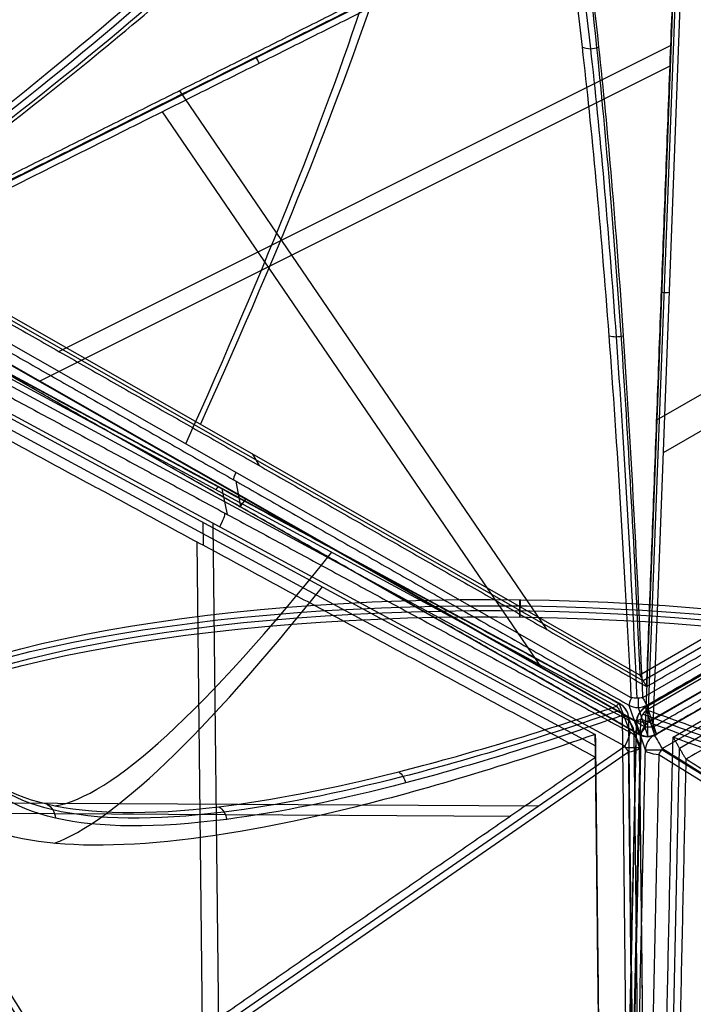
# Model space of a CAD drawing. Header units: millimetres. Extents: x -445 to 449, y -417 to 415.
# Tile 593 of 656: x 23 to 98, y -293 to -184. Entities that reach past the tile are written whole.
import ezdxf

# ---------------------------------------------------------------- set-up
doc = ezdxf.new("R2010")
doc.units = ezdxf.units.MM
doc.header["$MEASUREMENT"] = 0
doc.layers.add('Default', color=7, linetype='Continuous', true_color=0x000000)

msp = doc.modelspace()

# ---------------------------------------------------------------- linework, layer by layer
at = {"layer": 'Default', "color": 9, "true_color": 0xbfbfbf}
for p, q in [((2.8, -210.99, -946.22), (95.08, -164.85, -984.61)), ((92.24, -262.39, -931.86), (95.9, -165.73, -984.41)), ((92.5, -262.4, -931.87), (96.15, -165.75, -984.42)), ((96.69, -165.73, -984.35), (93.04, -262.39, -931.79)), ((95.05, -186.6, -967.33), (27.02, -220.62, -939.03)), ((95.02, -188.84, -971.85), (24.8, -223.95, -942.64)), ((40.39, -191.62, -956.6), (81.28, -251.55, -930.35)), ((38.49, -193.96, -960.79), (80.68, -255.8, -933.7)), ((152.9, -193.94, -944.69), (93.48, -228.25, -944.69)), ((155.69, -196.38, -948.38), (94.19, -231.89, -948.38)), ((178.37, -206.5, -919.39), (91.62, -256.59, -919.39)), ((91.62, -256.59, -919.39), (5.41, -207.45, -933.17)), ((180.42, -208.02, -914.97), (91.91, -259.12, -914.97)), ((178.74, -207.14, -923.99), (91.99, -257.23, -923.99)), ((90.66, -259.12, -915.07), (2.71, -209, -929.13)), ((91.99, -257.23, -923.99), (5.78, -208.09, -937.77)), ((180.72, -209.06, -915.73), (92.21, -260.17, -915.73)), ((180.75, -209.11, -916.19), (92.24, -260.21, -916.19)), ((92.38, -260.45, -914.63), (180.89, -209.35, -914.63)), ((92.93, -261.55, -923), (182.02, -210.12, -923)), ((2.43, -211.11, -937.32), (90.95, -261.57, -923.17)), ((181.83, -210.32, -922.97), (92.74, -261.75, -922.97)), ((-0.06, -211.92, -928.4), (89, -260.06, -914.38)), ((89.34, -259.77, -915.58), (0.28, -211.64, -929.6)), ((91.51, -263.19, -930.11), (2.43, -212.42, -944.35)), ((3.17, -211.62, -946.1), (92.24, -262.39, -931.86)), ((93.24, -263.26, -929.63), (182.89, -211.51, -929.63)), ((183.14, -211.43, -930.11), (93.5, -263.18, -930.11)), ((89.96, -261.41, -922.68), (0.32, -212.96, -936.8)), ((183.76, -213.02, -931.17), (94.12, -264.78, -931.17)), ((95.3, -263.49, -917.51), (182.05, -213.4, -917.51)), ((96.01, -264.72, -921.94), (182.77, -214.64, -921.94)), ((-0.64, -216.02, -931.39), (86.65, -263.2, -917.64)), ((89.95, -264.51, -930.94), (-0.25, -215.75, -945.14)), ((-0.63, -217.3, -935.86), (86.66, -264.48, -922.12)), ((48.52, -232.02, -926.28), (49.26, -233.3, -935.47)), ((46.68, -235.03, -923.37), (47.2, -237.9, -936.87)), ((45.11, -235.9, -922.86), (45.7, -238.73, -936.36)), ((43, -239.61, -924.52), (43.03, -242.17, -933.47)), ((44.12, -239.74, -938.16), (44.75, -295.76, -942.8)), ((42.32, -241.78, -933.58), (42.93, -296, -938.07)), ((90.53, -262.96, -929.3), (89.36, -259.82, -915.9)), ((90.4, -259.95, -916.39), (91.48, -263.14, -929.79)), ((91.41, -260.21, -916.24), (92.5, -263.4, -929.65)), ((92.24, -260.21, -916.19), (93.24, -263.26, -929.63)), ((93.47, -263.13, -929.63), (92.39, -259.94, -916.23)), ((89.6, -360.01, -887.27), (91.73, -261.51, -914.44)), ((89.63, -261.09, -914.08), (90.75, -359.35, -886)), ((90.38, -261.47, -915.42), (91.55, -264.6, -928.83)), ((91.21, -261.86, -915.75), (89.07, -360.36, -888.57)), ((92.22, -264.95, -929.33), (91.22, -261.9, -915.88)), ((91.73, -263.46, -922.77), (89.58, -362.61, -895.42)), ((92.1, -361.98, -894.02), (90.98, -263.07, -922.29)), ((1.44, -325.7, -954.16), (89.95, -264.51, -930.94)), ((86.66, -264.48, -922.12), (87.75, -360.79, -894.59)), ((91.55, -264.65, -928.99), (92.68, -364.17, -900.55)), ((93.92, -361.27, -895.31), (96.01, -264.72, -921.94)), ((94.07, -264.86, -931.17), (187.07, -322.96, -940.79)), ((94.12, -264.78, -931.17), (187.12, -322.88, -940.79)), ((90.36, -265.17, -930.75), (1.85, -326.36, -953.97)), ((93.71, -265.45, -931.04), (91.54, -365.22, -903.52)), ((186.71, -323.55, -940.67), (93.71, -265.45, -931.04)), ((0.37, -270.69, -949.69), (80.36, -271.13, -933.46)), ((-0.02, -271.84, -944.75), (77.25, -272.27, -929.07))]:
    msp.add_line(p, q, dxfattribs=at)
at = {"layer": 'Default', "color": 9, "true_color": 0xbfbfbf, "extrusion": (0.999893, -0.012985, 0.006739)}
msp.add_circle((-248.14, -679.31, 76.92), 1, dxfattribs=at)
at = {"layer": 'Default', "color": 9, "true_color": 0xbfbfbf, "extrusion": (0.860528, -0.490479, 0.137558)}
for centre, radius, start, end in [((-291.17, -771.43, 21.42), 202.52, 304.1249, 349.4941), ((-291.17, -771.43, 21.64), 197.52, 304.1695, 349.4197), ((-179.11, -936.51, 28.12), 2, 124.1695, 170.691), ((-181.34, -950.13, 28.21), 2, 170.691, 241.8465), ((-179.11, -936.51, 79.24), 2, 124.1695, 170.691), ((-181.34, -950.13, 79.89), 2, 170.691, 241.8465)]:
    msp.add_arc(centre, radius, start, end, dxfattribs=at)
at = {"layer": 'Default', "color": 9, "true_color": 0xbfbfbf, "extrusion": (0.838258, 0.419187, -0.34872)}
msp.add_arc((-189.96, -916.86, 298.91), 2, 248.7168, 271.7685, dxfattribs=at)
at = {"layer": 'Default', "color": 9, "true_color": 0xbfbfbf, "extrusion": (0.033194, 0.878052, -0.477412)}
for centre, start, end in [((-102.31, -940.33, 272.58), 253.2884, 276.3402), ((-102.31, -940.33, 217.55), 268.966, 276.3402), ((-102.31, -940.33, 217.55), 253.2884, 268.966)]:
    msp.add_arc(centre, 2, start, end, dxfattribs=at)
at = {"layer": 'Default', "color": 9, "true_color": 0xbfbfbf, "extrusion": (0.871413, -0.470966, 0.137227)}
for centre, radius, start, end in [((-188.06, -934.65, 23.41), 2, 350.8034, 37.325), ((-190.26, -948.28, 23.48), 2, 279.6479, 350.8034), ((-29.39, -813.68, 38.23), 197.52, 185.7835, 217.325), ((-29.39, -813.68, 38.7), 202.52, 188.6414, 217.3695), ((-188.06, -934.65, 74.55), 2, 350.8034, 37.325), ((-190.26, -948.28, 75.21), 2, 279.6479, 350.8034)]:
    msp.add_arc(centre, radius, start, end, dxfattribs=at)
at = {"layer": 'Default', "color": 9, "true_color": 0xbfbfbf, "extrusion": (0.014337, 0.961422, -0.274702)}
for centre, radius, start, end in [((-82.53, -800.78, -50.98), 80, 10.8894, 158.7846), ((-82.53, -800.78, -51.98), 81, 13.4419, 157.6698), ((-82.53, -800.78, -51.98), 79, 10.8408, 160.3674), ((-82.53, -800.78, -52.98), 80, 10.7171, 160.1085)]:
    msp.add_arc(centre, radius, start, end, dxfattribs=at)
at = {"layer": 'Default', "color": 9, "true_color": 0xbfbfbf, "extrusion": (1, 0, 0)}
for centre, start, end in [((-258.26, -916.71, 91.41), 116.8353, 166.6193), ((-261.45, -930.11, 92.5), 180, 241.4663), ((-261.45, -930.11, 92.5), 166.6193, 180)]:
    msp.add_arc(centre, 2, start, end, dxfattribs=at)
at = {"layer": 'Default', "color": 9, "true_color": 0xbfbfbf, "extrusion": (0.866025, 0.5, 4.2244e-14)}
msp.add_arc((-269.37, -916.71, -49.96), 2, 119.629, 166.1506, dxfattribs=at)
at = {"layer": 'Default', "color": 9, "true_color": 0xbfbfbf}
for centre, start, end in [((88.39, -261.53, -915.58), 20.3311, 61.6012), ((93.21, -261.9, -915.73), 120.0415, 178.7603), ((92.5, -261.45, -930.11), 240.3322, 270), ((92.5, -261.45, -930.11), 270, 299.9809), ((89.55, -264.67, -928.99), 0.6202, 20.3311)]:
    msp.add_arc(centre, 2, start, end, dxfattribs=at)
at = {"layer": 'Default', "color": 9, "true_color": 0xbfbfbf, "extrusion": (-0.084399, 0.227082, 0.970212)}
for centre in [(8.26, 45.91, -955.15), (8.26, 45.91, -962.06), (8.26, 45.91, -968.97)]:
    msp.add_arc(centre, 2, 161.0275, 220.8042, dxfattribs=at)
at = {"layer": 'Default', "color": 9, "true_color": 0xbfbfbf, "extrusion": (-0.078541, 0.230746, 0.969839)}
for centre in [(-3.32, 42.23, -955.83), (-3.32, 42.23, -962.78), (-3.32, 42.23, -969.65)]:
    msp.add_arc(centre, 2, 41.0961, 100.8728, dxfattribs=at)
at = {"layer": 'Default', "color": 9, "true_color": 0xbfbfbf, "extrusion": (-0.072768, 0.220746, 0.972613)}
for centre in [(-6.53, 57.46, -955.25), (-6.53, 57.46, -962.16), (-6.53, 57.46, -969.07)]:
    msp.add_arc(centre, 2, 281.4421, 341.2189, dxfattribs=at)
at = {"layer": 'Default', "color": 9, "true_color": 0xbfbfbf, "extrusion": (0.866025, 0.5, 1.74027e-13)}
msp.add_arc((-273.42, -915.73, -50.23), 2, 346.8317, 33.3533, dxfattribs=at)
at = {"layer": 'Default', "color": 9, "true_color": 0xbfbfbf, "extrusion": (-0.010885, 0.961444, -0.274785)}
for centre, start, end in [((-85.42, -952.47, -0.82), 128.7798, 175.3014), ((-86.55, -966.23, -0.17), 175.3014, 246.4569)]:
    msp.add_arc(centre, 2, start, end, dxfattribs=at)
at = {"layer": 'Default', "color": 9, "true_color": 0xbfbfbf, "extrusion": (0.02091, 0.963783, -0.265866)}
for centre, start, end in [((-98.87, -951.85, -7), 355.5479, 42.0695), ((-99.94, -965.62, -6.35), 284.3924, 355.5479)]:
    msp.add_arc(centre, 2, start, end, dxfattribs=at)
at = {"layer": 'Default', "color": 9, "true_color": 0xbfbfbf, "extrusion": (0.866025, 0.5, -6.53422e-13)}
msp.add_arc((-272.67, -930.11, -50.62), 2, 166.1506, 237.3061, dxfattribs=at)
at = {"layer": 'Default', "color": 9, "true_color": 0xbfbfbf, "extrusion": (0.866025, 0.5, 1.92152e-13)}
msp.add_arc((-276.56, -929.18, -50.88), 2, 275.6762, 346.8317, dxfattribs=at)
at = {"layer": 'Default', "color": 9, "true_color": 0xbfbfbf, "extrusion": (0.804035, 0.555915, 0.210917)}
msp.add_arc((-268.63, -891.88, -271.07), 2, 244.3898, 267.4415, dxfattribs=at)
at = {"layer": 'Default', "color": 9, "true_color": 0xbfbfbf, "extrusion": (0, 1, 0)}
for centre, start, end in [((-89.55, -928.99, -264.67), 182.232, 255.3021), ((-94.22, -929.18, -264.95), 275.9074, 355.503)]:
    msp.add_arc(centre, 2, start, end, dxfattribs=at)
at = {"layer": 'Default', "color": 9, "true_color": 0xbfbfbf, "extrusion": (0.844861, -0.527796, -0.087419)}
msp.add_arc((-174.79, -906.36, 300.67), 2, 249.6102, 272.662, dxfattribs=at)
at = {"layer": 'Default', "color": 9, "true_color": 0xbfbfbf, "extrusion": (0.860528, 0.490479, -0.137558)}
msp.add_arc((-440.82, -711.86, -17.47), 197.52, 294.8725, 333.0651, dxfattribs=at)
at = {"layer": 'Default', "color": 9, "true_color": 0xbfbfbf}
for points, knots in [([(5.41, -207.45, -933.17), (14.68, -200.65, -925.34), (23.25, -194.05, -916.47), (38.56, -181.57, -896.87), (45.29, -175.69, -886.12), (56.51, -164.91, -862.95), (60.95, -160.05, -850.6), (67.16, -151.69, -824.88), (68.94, -148.17, -811.49), (69.28, -145.43, -797.75)], [-879.495751, -879.495751, -879.495751, -879.495751, -837.156731, -837.156731, -794.836471, -794.836471, -752.393429, -752.393429, -709.935271, -709.935271, -709.935271, -709.935271]), ([(178.37, -206.5, -919.39), (167.91, -199.8, -913.13), (157.97, -193.31, -905.74), (139.62, -181.02, -888.81), (131.21, -175.22, -879.27), (116.34, -164.58, -858.18), (109.95, -159.78, -846.7), (99.65, -151.51, -822.29), (95.74, -148.02, -809.35), (93.2, -145.29, -795.85)], [-879.495751, -879.495751, -879.495751, -879.495751, -837.156731, -837.156731, -794.836471, -794.836471, -752.393429, -752.393429, -709.935271, -709.935271, -709.935271, -709.935271]), ([(2.09, -207.92, -929.33), (18.36, -195.87, -915.56), (41.09, -177.43, -887.73), (59.76, -157.85, -841.06), (63.89, -150.08, -812.24), (64.26, -147.14, -797.66)], [-189.353565, -189.353565, -189.353565, -189.353565, -118.576327, -71.391502, -24.206688, -24.206688, -24.206688, -24.206688]), ([(2.35, -208.48, -929.14), (18.63, -196.51, -915.35), (41.38, -178.2, -887.48), (60.02, -158.77, -840.82), (64.15, -151.04, -812.04), (64.52, -148.12, -797.48)], [0, 0, 0, 0, 70.213811, 117.023019, 163.815872, 163.815872, 163.815872, 163.815872]), ([(65.24, -148.84, -797.34), (64.86, -151.76, -811.93), (60.7, -159.48, -840.76), (41.92, -178.87, -887.47), (19.07, -197.09, -915.34), (2.71, -209, -929.13)], [-1314.671432, -1314.671432, -1314.671432, -1314.671432, -1267.486605, -1220.301778, -1149.524555, -1149.524555, -1149.524555, -1149.524555]), ([(180.42, -208.02, -914.97), (171.19, -202.16, -909.46), (153.79, -190.92, -896.8), (129.18, -174.26, -870.83), (108.63, -159.22, -836.95), (99.87, -151.57, -809.14), (97.15, -148.67, -794.8)], [-189.353565, -189.353565, -189.353565, -189.353565, -153.964946, -118.576327, -71.391502, -24.206688, -24.206688, -24.206688, -24.206688]), ([(81.2, -152.22, -795.85), (82.3, -155.78, -809.35), (83.35, -160.92, -822.29), (85.37, -173.97, -846.7), (86.33, -181.91, -858.18), (88.11, -200.1, -879.27), (88.93, -210.28, -888.81), (90.4, -232.32, -905.74), (91.05, -244.17, -913.13), (91.62, -256.59, -919.39)], [709.935271, 709.935271, 709.935271, 709.935271, 752.393429, 752.393429, 794.836471, 794.836471, 837.156731, 837.156731, 879.495751, 879.495751, 879.495751, 879.495751]), ([(90.66, -259.12, -915.07), (89.94, -244.56, -907.73), (88.28, -217.5, -890.13), (85.53, -187.82, -859.11), (82.78, -168.04, -826.73), (81.04, -160.2, -805.71), (80.16, -157.34, -794.96)], [-189.353565, -189.353565, -189.353565, -189.353565, -142.168743, -94.983921, -59.595304, -24.206688, -24.206688, -24.206688, -24.206688]), ([(81.15, -157.6, -794.82), (82.02, -160.44, -805.56), (83.73, -168.26, -826.55), (86.42, -187.99, -858.9), (89.06, -217.59, -889.94), (90.61, -244.62, -907.57), (91.28, -259.17, -914.93)], [0.016308, 0.016308, 0.016308, 0.016308, 35.008566, 70.017133, 116.695221, 163.37331, 163.37331, 163.37331, 163.37331]), ([(82.14, -157.33, -794.8), (83.01, -160.19, -805.56), (84.71, -168.03, -826.57), (87.33, -187.81, -858.97), (89.86, -217.49, -890.01), (91.3, -244.56, -907.62), (91.91, -259.12, -914.97)], [-1314.671432, -1314.671432, -1314.671432, -1314.671432, -1279.282822, -1243.894204, -1196.709379, -1149.524555, -1149.524555, -1149.524555, -1149.524555]), ([(91.91, -259.12, -914.97), (91.7, -259.15, -914.93), (91.28, -259.18, -914.9), (90.86, -259.15, -914.99), (90.66, -259.12, -915.07)], [-1.273767, -1.273767, -1.273767, -1.273767, -0.636884, 0, 0, 0, 0]), ([(15.94, -264.4, -774.59), (17.53, -267.59, -789.04), (24.05, -271.98, -818.14), (41.75, -272.26, -856.64), (64.08, -267.92, -888.9), (80.3, -263.03, -906.3), (89, -260.06, -914.38)], [-1314.671432, -1314.671432, -1314.671432, -1314.671432, -1267.486618, -1220.301793, -1184.913174, -1149.524555, -1149.524555, -1149.524555, -1149.524555]), ([(89.37, -260.52, -914.16), (80.7, -263.53, -906.06), (64.55, -268.46, -888.64), (42.33, -272.87, -856.35), (24.73, -272.64, -817.86), (18.25, -268.27, -788.8), (16.67, -265.09, -774.38)], [0, 0, 0, 0, 35.012928, 70.025855, 116.709759, 163.377352, 163.377352, 163.377352, 163.377352]), ([(89, -260.06, -914.38), (89.13, -260.19, -914.28), (89.38, -260.5, -914.13), (89.56, -260.89, -914.08), (89.63, -261.09, -914.08)], [-1.273767, -1.273767, -1.273767, -1.273767, -0.636884, 0, 0, 0, 0]), ([(91.73, -261.51, -914.44), (91.8, -261.31, -914.43), (91.97, -260.92, -914.45), (92.23, -260.59, -914.56), (92.38, -260.45, -914.63)], [-1.273767, -1.273767, -1.273767, -1.273767, -0.636884, 0, 0, 0, 0]), ([(92.38, -260.45, -914.63), (99.83, -263.22, -905.33), (113.34, -267.75, -885.67), (130.6, -271.66, -850.39), (142.18, -271.17, -809.62), (144.02, -266.84, -779.86), (143.27, -263.73, -765.32)], [-189.353565, -189.353565, -189.353565, -189.353565, -153.964948, -118.576332, -71.39151, -24.206688, -24.206688, -24.206688, -24.206688]), ([(89.63, -261.09, -914.08), (80.98, -264.14, -905.98), (64.85, -269.16, -888.54), (42.63, -273.69, -856.23), (25.02, -273.56, -817.69), (18.53, -269.22, -788.58), (16.95, -266.05, -774.12)], [-189.353565, -189.353565, -189.353565, -189.353565, -153.964953, -118.576332, -71.391504, -24.206688, -24.206688, -24.206688, -24.206688]), ([(142.25, -265.41, -765.01), (143.01, -268.51, -779.55), (141.2, -272.78, -809.33), (129.71, -273.12, -850.12), (112.57, -269.02, -885.44), (99.14, -264.36, -905.12), (91.73, -261.51, -914.44)], [-1314.671432, -1314.671432, -1314.671432, -1314.671432, -1267.486616, -1220.301788, -1184.913167, -1149.524555, -1149.524555, -1149.524555, -1149.524555]), ([(91.99, -260.93, -914.48), (99.41, -263.73, -905.16), (112.85, -268.31, -885.48), (130, -272.29, -850.19), (141.49, -271.85, -809.45), (143.29, -267.54, -779.73), (142.54, -264.45, -765.22)], [0, 0, 0, 0, 35.012927, 70.025854, 116.709757, 163.377349, 163.377349, 163.377349, 163.377349]), ([(86.65, -263.2, -917.64), (76.79, -266.62, -908.44), (67.54, -269.41, -898.34), (50.71, -273.52, -876.56), (43.13, -274.83, -864.88), (30.06, -275.79, -840.24), (24.62, -275.43, -827.35), (16.32, -272.96, -800.99), (13.44, -270.85, -787.49), (11.97, -267.85, -773.89)], [-879.495751, -879.495751, -879.495751, -879.495751, -837.156721, -837.156721, -794.836461, -794.836461, -752.393419, -752.393419, -709.935271, -709.935271, -709.935271, -709.935271]), ([(147.2, -267.05, -764.03), (147.93, -269.98, -777.71), (147.22, -272.06, -791.5), (143.14, -274.55, -818.83), (139.76, -274.97, -832.4), (130.59, -274.2, -858.75), (124.85, -273.02, -871.45), (111.42, -269.26, -895.53), (103.74, -266.68, -906.92), (95.3, -263.49, -917.51)], [709.935271, 709.935271, 709.935271, 709.935271, 752.393422, 752.393422, 794.836466, 794.836466, 837.156729, 837.156729, 879.495751, 879.495751, 879.495751, 879.495751]), ([(12.12, -281.17, -770.08), (13.61, -285.77, -783.23), (16.53, -291.06, -795.82), (24.93, -302.72, -819.56), (30.44, -309.11, -830.72), (43.67, -322.67, -851.21), (51.35, -329.8, -860.47), (68.39, -344.43, -876.89), (77.76, -351.95, -884.05), (87.74, -359.51, -890.12)], [709.935271, 709.935271, 709.935271, 709.935271, 752.393429, 752.393429, 794.836471, 794.836471, 837.156731, 837.156731, 879.495751, 879.495751, 879.495751, 879.495751]), ([(93.2, -360.03, -890.88), (101.89, -352.21, -883.33), (109.79, -344.46, -874.79), (123.62, -329.44, -855.88), (129.55, -322.16, -845.52), (139.03, -308.36, -823.19), (142.54, -301.9, -811.29), (146.82, -290.2, -786.5), (147.6, -284.94, -773.58), (146.91, -280.41, -760.35)], [-879.495751, -879.495751, -879.495751, -879.495751, -837.156721, -837.156721, -794.836461, -794.836461, -752.393419, -752.393419, -709.935271, -709.935271, -709.935271, -709.935271]), ([(89.6, -360.01, -887.27), (97.22, -353.09, -880.64), (111.04, -339.55, -865.98), (128.73, -318.62, -837.57), (140.65, -298.47, -802.24), (142.61, -286.95, -774.46), (141.89, -282.12, -760.4)], [-189.353565, -189.353565, -189.353565, -189.353565, -153.964953, -118.576332, -71.391504, -24.206688, -24.206688, -24.206688, -24.206688]), ([(17.14, -282.71, -769.36), (18.34, -286.4, -779.83), (22.63, -294.74, -800.27), (35.88, -311.51, -831.75), (57.81, -333.03, -861.86), (79.06, -350.43, -878.91), (90.75, -359.35, -886)], [-1314.671432, -1314.671432, -1314.671432, -1314.671432, -1279.282813, -1243.894194, -1196.709369, -1149.524555, -1149.524555, -1149.524555, -1149.524555]), ([(89.83, -360.53, -887), (97.46, -353.66, -880.35), (111.29, -340.19, -865.65), (128.98, -319.38, -837.2), (140.89, -299.35, -801.87), (142.85, -287.88, -774.12), (142.13, -283.07, -760.08)], [0, 0, 0, 0, 35.012928, 70.025856, 116.70976, 163.377353, 163.377353, 163.377353, 163.377353]), ([(90.13, -360.4, -885.7), (78.39, -351.58, -878.58), (57.04, -334.36, -861.49), (35, -313.02, -831.32), (21.68, -296.36, -799.81), (17.37, -288.05, -779.36), (16.16, -284.38, -768.88)], [-189.353565, -189.353565, -189.353565, -189.353565, -142.168751, -94.983926, -59.595307, -24.206688, -24.206688, -24.206688, -24.206688]), ([(16.88, -283.67, -769.07), (18.08, -287.34, -779.52), (22.37, -295.65, -799.94), (35.6, -312.33, -831.4), (57.52, -333.72, -861.55), (78.79, -351.02, -878.64), (90.49, -359.88, -885.76)], [0.016308, 0.016308, 0.016308, 0.016308, 35.008571, 70.017143, 116.695238, 163.373334, 163.373334, 163.373334, 163.373334]), ([(142.84, -283.76, -759.79), (143.55, -288.58, -773.86), (141.55, -300.04, -801.66), (129.55, -320.05, -837.04), (111.76, -340.79, -865.52), (97.85, -354.2, -880.23), (90.19, -361.04, -886.89)], [-1314.671432, -1314.671432, -1314.671432, -1314.671432, -1267.48661, -1220.301788, -1184.913171, -1149.524555, -1149.524555, -1149.524555, -1149.524555])]:
    msp.add_open_spline(points, degree=3, knots=knots, dxfattribs=at)
for points, degree in [([(6.15, -208.73, -942.36), (51.03, -186.29, -961.03), (95.91, -163.85, -979.7)], 2), ([(92.36, -257.87, -928.58), (94.14, -210.86, -954.14), (95.91, -163.85, -979.7)], 2), ([(179.11, -207.78, -928.58), (137.51, -185.81, -954.14), (95.91, -163.85, -979.7)], 2), ([(2.77, -210.94, -946.22), (48.91, -187.86, -965.42), (95.05, -164.79, -984.61)], 2), ([(95.44, -165.48, -984.48), (49.31, -188.55, -965.29), (3.17, -211.62, -946.1)], 2), ([(85.22, -186.77, -855.33), (85.5, -186.88, -855.23), (86.11, -187, -855.09), (86.74, -186.87, -855.13), (87.03, -186.76, -855.19)], 3), ([(92.36, -257.87, -928.58), (135.74, -232.82, -928.58), (179.11, -207.78, -928.58)], 2), ([(6.15, -208.73, -942.36), (49.26, -233.3, -935.47), (92.36, -257.87, -928.58)], 2), ([(92.39, -259.94, -916.23), (136.64, -234.39, -916.23), (180.9, -208.84, -916.23)], 2), ([(2.45, -209.82, -930.45), (46.42, -234.89, -923.42), (90.4, -259.95, -916.39)], 2), ([(93.04, -262.39, -931.79), (137.86, -236.51, -931.79), (182.68, -210.63, -931.79)], 2), ([(89.36, -259.82, -915.9), (44.83, -235.75, -922.91), (0.3, -211.68, -929.92)], 2), ([(91.48, -263.14, -929.79), (46.95, -237.76, -936.91), (2.41, -212.37, -944.03)], 2), ([(183.12, -211.38, -929.63), (138.29, -237.25, -929.63), (93.47, -263.13, -929.63)], 2), ([(0.33, -214.2, -943.51), (45.43, -238.58, -936.41), (90.53, -262.96, -929.3)], 2), ([(183.48, -215.87, -926.37), (140.1, -240.92, -926.37), (96.73, -265.96, -926.37)], 2), ([(86.68, -265.75, -926.59), (43.03, -242.17, -933.47), (-0.62, -218.58, -940.34)], 2), ([(88.19, -218.87, -888.89), (88.43, -218.93, -888.79), (88.96, -219, -888.66), (89.51, -218.93, -888.71), (89.76, -218.86, -888.77)], 3), ([(92.36, -257.87, -928.58), (91.99, -257.23, -923.99), (91.62, -256.59, -919.39)], 2), ([(91.49, -359.73, -887.34), (90.94, -310.6, -901.38), (90.38, -261.47, -915.42)], 2), ([(91.22, -261.9, -915.88), (90.15, -311.15, -902.3), (89.08, -360.4, -888.71)], 2), ([(86.65, -263.2, -917.64), (87.19, -311.35, -903.88), (87.74, -359.51, -890.12)], 2), ([(86.68, -265.75, -926.59), (86.66, -264.48, -922.12), (86.65, -263.2, -917.64)], 2), ([(93.2, -360.03, -890.88), (94.25, -311.76, -904.2), (95.3, -263.49, -917.51)], 2), ([(95.3, -263.49, -917.51), (96.01, -264.72, -921.94), (96.73, -265.96, -926.37)], 2), ([(90.06, -364.71, -901.8), (91.14, -314.83, -915.56), (92.22, -264.95, -929.33)], 2), ([(91.55, -264.6, -928.83), (92.11, -314.36, -914.61), (92.67, -364.13, -900.39)], 2), ([(86.68, -265.75, -926.59), (43.63, -295.52, -937.88), (0.58, -325.28, -949.18)], 2), ([(87.77, -362.07, -899.07), (87.22, -313.91, -912.83), (86.68, -265.75, -926.59)], 2), ([(91.48, -364.69, -902.31), (90.92, -314.93, -916.53), (90.36, -265.17, -930.75)], 2), ([(96.73, -265.96, -926.37), (95.68, -314.24, -913.06), (94.63, -362.51, -899.74)], 2), ([(187.19, -322.48, -935.73), (141.96, -294.22, -931.05), (96.73, -265.96, -926.37)], 2), ([(64.79, -267.35, -888.41), (64.97, -267.49, -888.3), (65.29, -267.86, -888.12), (65.49, -268.34, -888.06), (65.55, -268.59, -888.06)], 3), ([(25.64, -270.94, -817.87), (25.91, -271.09, -817.76), (26.37, -271.54, -817.57), (26.58, -272.17, -817.45), (26.6, -272.5, -817.42)], 3), ([(44.79, -271.24, -859.52), (45.01, -271.39, -859.4), (45.4, -271.8, -859.2), (45.61, -272.35, -859.12), (45.65, -272.64, -859.11)], 3)]:
    msp.add_open_spline(points, degree=degree, dxfattribs=at)

doc.saveas('drawing.dxf')
